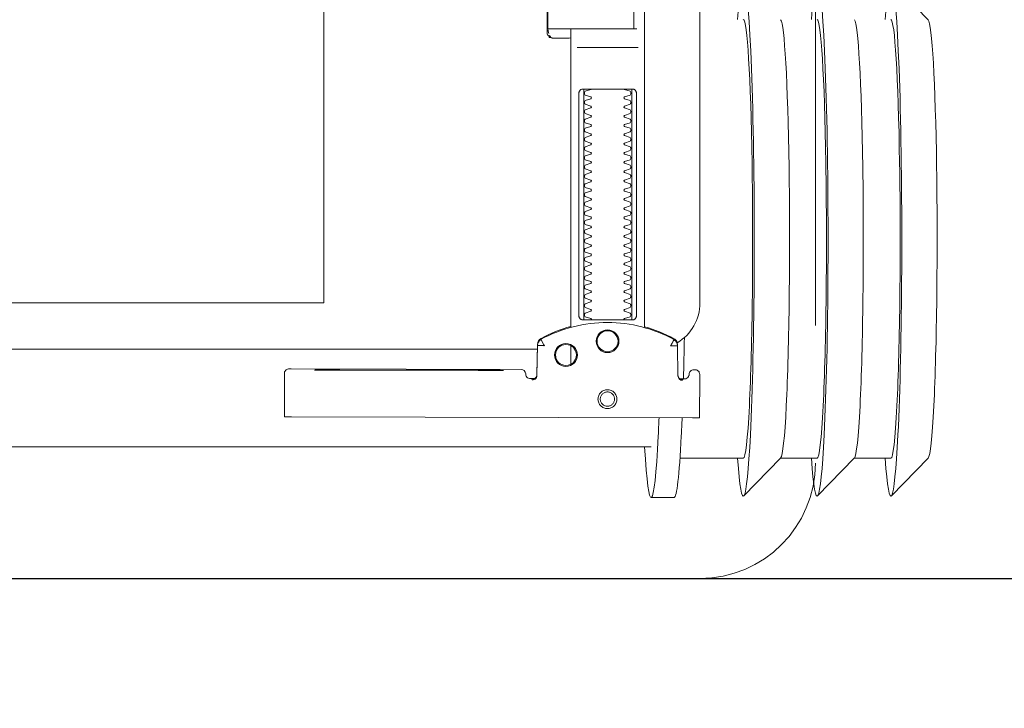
# Model space of a CAD drawing. Header units: millimetres. Extents: x 23192 to 177760, y -399809 to -79279.
# Tile 669 of 830: x 74520 to 74541, y -195416 to -195401. Entities that reach past the tile are written whole.
import ezdxf

# ---------------------------------------------------------------- set-up
doc = ezdxf.new("R2010")
doc.units = ezdxf.units.MM
doc.linetypes.add('CARKOVANA', pattern=[7.5, 5, -2.5])
doc.linetypes.add('HIDDEN2', pattern=[4.7625, 3.175, -1.5875])
doc.layers.get('0').update_dxf_attribs({"lineweight": 0})
for name, color, linetype, lineweight in [('!! 0_ Istn-sciany', 3, 'Continuous', 30), ('!! wymiary osi', 250, 'Continuous', 9), ('Dimension (ISO)', 7, 'Continuous', 25)]:
    doc.layers.add(name, color=color, linetype=linetype, lineweight=lineweight)
doc.layers.add('!! 1_Wyburzenia', color=252, linetype='CARKOVANA', lineweight=13, true_color=0x696969)
doc.layers.add('!! 2_WYBURZENIA DO REMONTU', color=7, linetype='Continuous', lineweight=0, true_color=0x4d4d4d, plot=False)
doc.layers.add('!!_@ wypos sanit nd', color=7, linetype='Continuous', lineweight=0, plot=False)
doc.styles.add('Note Text (ISO)', font='tahoma.ttf')
doc.styles.add('TXT', font='simplex.shx')
doc.dimstyles.new('Default (ISO)', dxfattribs={"dimscale": 5, "dimtxt": 5, "dimasz": 5, "dimexe": 3.175, "dimexo": 0, "dimgap": 0.762, "dimtad": 1, "dimdec": 0, "dimrnd": 1e-08, "dimzin": 0, "dimtxsty": 'Note Text (ISO)', "dimcen": 0.09, "dimdle": 10, "dimclrd": 256, "dimclre": 256, "dimclrt": 256, "dimazin": 0, "dimtfac": 0.70104, "dimtmove": 0, "dimatfit": 3, "dimfxl": 1, "dimtolj": 1, "dimtzin": 0, "dimlwd": -1, "dimlwe": -1, "dimarcsym": 0})
doc.dimstyles.new('DIM50', dxfattribs={"dimscale": 5, "dimtxt": 2.5, "dimasz": 1.5, "dimexe": 0, "dimexo": 0, "dimgap": 0.5, "dimtad": 1, "dimdec": 4, "dimrnd": 0.5, "dimdsep": 46, "dimtxsty": 'TXT', "dimblk1": 'TICK1', "dimblk2": 'TICK1', "dimsah": 1, "dimcen": 0, "dimse1": 1, "dimse2": 1, "dimclrd": 1, "dimclre": 7, "dimclrt": 9, "dimadec": 0, "dimazin": 0, "dimtfac": 1, "dimtdec": 4, "dimtmove": 2, "dimatfit": 3, "dimldrblk": 'TICK1', "dimfxl": 1, "dimtolj": 1, "dimarcsym": 0})

# ---------------------------------------------------------------- blocks, each defined once
blk = doc.blocks.new('A$Cff2eaf8b')
for points in [[(-0.24945, 0.09108), (-0.24147, 0.09927)], [(-0.24136, 0.09113), (-0.23342, 0.09113), (-0.22548, 0.09927)], [(-0.22538, 0.09113), (-0.21743, 0.09113), (-0.2095, 0.09927)], [(-0.18941, 0.09963), (-0.19441, 0.09963)], [(-0.19567, 0.09113), (-0.20939, 0.09113)], [(-0.18941, 0.08863), (-0.04454, 0.08863), (-0.04035, 0.08853), (-0.03617, 0.08824), (-0.032, 0.08775), (-0.02786, 0.08707), (-0.02376, 0.08619), (-0.0197, 0.08513), (-0.0157, 0.08388), (-0.01176, 0.08244), (-0.00789, 0.08082), (-0.0041, 0.07902), (-0.0004, 0.07705), (0.0032, 0.0749), (0.0067, 0.0726), (0.01009, 0.07012), (0.01337, 0.0675)], [(-0.19839, 0.08237), (-0.11148, 0.08219)], [(-0.19594, 0.07411), (-0.19609, 0.07411), (-0.19639, 0.07411), (-0.19593, 0.07402), (-0.19578, 0.07396), (-0.19564, 0.07387), (-0.19551, 0.07376), (-0.1954, 0.07363), (-0.19532, 0.07349), (-0.19526, 0.07333), (-0.19523, 0.07317)], [(-0.16479, 0.06647), (-0.16466, 0.07302), (-0.16465, 0.07318), (-0.16461, 0.07333), (-0.16454, 0.07348), (-0.16445, 0.07361), (-0.16435, 0.07373), (-0.16422, 0.07383), (-0.16409, 0.07391), (-0.16394, 0.07396), (-0.16349, 0.07404), (-0.1638, 0.07405), (-0.16395, 0.07405)], [(-0.172, 0.07079), (-0.172, 0.06674)], [(-0.12195, 0.07209), (-0.15195, 0.07215)], [(-0.15195, 0.07205), (-0.12195, 0.07199)], [(0.16493, 0.0675), (-0.16477, 0.0675)], [(-0.172, 0.06279), (-0.172, -0.00182)], [(-0.1852, 0.06018), (-0.1852, 0.01218)], [(-0.1748, 0.01218), (-0.1748, 0.06018)], [(-0.11847, -0.0325), (-0.11847, 0.0575), (0.11153, 0.0575), (0.11153, -0.0325)], [(-0.17342, 0.00218), (-0.18659, 0.00218)], [(-0.172, 0.00012), (-0.17167, 0.00018), (-0.1682, 0.00018), (-0.1681, 0.00018), (-0.16799, 0.00016), (-0.16789, 0.00007), (-0.16779, 0.00006), (-0.16762, 0.00005), (-0.16752, 0.00005), (-0.16741, 0.00003), (-0.1673, -0.00004), (-0.16725, -0.00018), (-0.16725, -0.00044), (-0.16711, -0.00046), (-0.16701, -0.0005), (-0.16693, -0.00056), (-0.16688, -0.0007), (-0.16688, -0.01094)], [(-0.16829, 0.00017), (-0.16772, 0.00003), (-0.16738, -0.00042)], [(-0.18633, -0.00182), (-0.17526, -0.00182), (-0.17367, -0.00182)], [(-0.16723, -0.00083), (-0.16714, -0.00136), (-0.16713, -0.00163)], [(-0.24945, -0.00383), (-0.24147, -0.01202)]]:
    blk.add_lwpolyline(points)
for points in [[(-0.19989, 0.08236), (-0.19995, 0.07336, 0.009369), (-0.19994, 0.07293), (-0.19992, 0.07276), (-0.19986, 0.07259), (-0.19979, 0.07243), (-0.19968, 0.07229), (-0.19955, 0.07217), (-0.19941, 0.07208), (-0.19924, 0.07201), (-0.19908, 0.07197), (-0.19895, 0.07196), (-0.1988, 0.07196)], [(-0.16413, 0.07389), (-0.16324, 0.07389), (-0.16303, 0.07386), (-0.16283, 0.0738), (-0.16264, 0.07369), (-0.16249, 0.07354), (-0.16237, 0.07337), (-0.16228, 0.07317), (-0.16225, 0.07297, 0.002299), (-0.16224, 0.07285, 0.40455), (-0.16124, 0.07188), (-0.11145, 0.07178), (-0.11127, 0.07178), (-0.11111, 0.07178), (-0.111, 0.07178), (-0.11083, 0.07179), (-0.11065, 0.07183), (-0.11049, 0.0719), (-0.11033, 0.072), (-0.1102, 0.07212), (-0.11009, 0.07227), (-0.11001, 0.07243), (-0.10996, 0.07261), (-0.10995, 0.07279), (-0.10997, 0.08178), (-0.10998, 0.08217)], [(-0.19576, 0.07395), (-0.19665, 0.07395, 0.282591), (-0.19754, 0.0734), (-0.19758, 0.07331), (-0.19761, 0.0732), (-0.19763, 0.07311), (-0.19764, 0.07296, -0.415352), (-0.19865, 0.07196)], [(-0.19623, 0.07426), (-0.19588, 0.0742), (-0.19555, 0.07399), (-0.19533, 0.07367), (-0.19523, 0.07332), (-0.19513, 0.06676), (-0.19513, 0.0667, 0.265347), (-0.19435, 0.06544, 0.125711), (-0.17997, 0.06173, 0.125711), (-0.16558, 0.06538, 0.26954), (-0.1648, 0.06667), (-0.16467, 0.07322), (-0.16464, 0.07344), (-0.16456, 0.07365), (-0.16444, 0.07383), (-0.16428, 0.07399), (-0.1641, 0.0741), (-0.16389, 0.07417), (-0.16368, 0.0742)], [(-0.19513, 0.06651), (-0.19511, 0.06632), (-0.19509, 0.06622), (-0.19506, 0.06612), (-0.19503, 0.06602), (-0.19498, 0.06592), (-0.19493, 0.06582), (-0.19488, 0.06573), (-0.19482, 0.06564), (-0.19475, 0.06556), (-0.19468, 0.06548), (-0.1946, 0.06541), (-0.19452, 0.06535), (-0.19443, 0.06529), (-0.19434, 0.06524), (-0.19358, 0.06483), (-0.19281, 0.06445), (-0.19203, 0.0641), (-0.19125, 0.06376), (-0.19045, 0.06345), (-0.18964, 0.06316), (-0.18882, 0.06289), (-0.188, 0.06265), (-0.188, -0.01362, 0.414214)], [(-0.172, 0.0626), (-0.17117, 0.06284), (-0.17034, 0.0631), (-0.16952, 0.06339), (-0.16872, 0.0637), (-0.16792, 0.06404), (-0.16713, 0.06439), (-0.16635, 0.06477), (-0.16558, 0.06518), (-0.16557, 0.06518, 0.269546), (-0.16479, 0.06647)], [(-0.15993, -0.0325), (-0.17249, -0.0325, 0.405519), (-0.172, -0.032), (-0.172, -0.0313, 0.414214), (-0.1725, -0.0308), (-0.1875, -0.0308, 0.414214), (-0.188, -0.0313), (-0.188, -0.032, 0.405519), (-0.18751, -0.0325), (-0.19, -0.0325, -0.414214), (-0.2, -0.0225), (-0.2, 0.0575, -0.266001), (-0.19506, 0.06612)], [(-0.18353, 0.01118, 0.182836), (-0.18364, 0.01127), (-0.18485, 0.01168, 0.050055), (-0.185, 0.01194), (-0.185, 0.01222, 0.050055), (-0.18485, 0.01248), (-0.18364, 0.01289, 0.719897), (-0.18364, 0.01327), (-0.18485, 0.01368, 0.050055), (-0.185, 0.01394), (-0.185, 0.01422, 0.050055), (-0.18485, 0.01448), (-0.18364, 0.01489, 0.719897), (-0.18364, 0.01527), (-0.18485, 0.01568, 0.050055), (-0.185, 0.01594), (-0.185, 0.01622, 0.050055), (-0.18485, 0.01648), (-0.18364, 0.01689, 0.719897), (-0.18364, 0.01727), (-0.18485, 0.01768, 0.050055), (-0.185, 0.01794), (-0.185, 0.01822, 0.050055), (-0.18485, 0.01848), (-0.18364, 0.01889, 0.719897), (-0.18364, 0.01927), (-0.18485, 0.01968, 0.050055), (-0.185, 0.01994), (-0.185, 0.02022, 0.050055), (-0.18485, 0.02048), (-0.18364, 0.02089, 0.719897), (-0.18364, 0.02127), (-0.18485, 0.02168, 0.050055), (-0.185, 0.02194), (-0.185, 0.02222, 0.050055), (-0.18485, 0.02248), (-0.18364, 0.02289, 0.719897), (-0.18364, 0.02327), (-0.18485, 0.02368, 0.050055), (-0.185, 0.02394), (-0.185, 0.02422, 0.050055), (-0.18485, 0.02448), (-0.18364, 0.02489, 0.719897), (-0.18364, 0.02527), (-0.18485, 0.02568, 0.050055), (-0.185, 0.02594), (-0.185, 0.02622, 0.050055), (-0.18485, 0.02648), (-0.18364, 0.02689, 0.719897), (-0.18364, 0.02727), (-0.18485, 0.02768, 0.050055), (-0.185, 0.02794), (-0.185, 0.02822, 0.050055), (-0.18485, 0.02848), (-0.18364, 0.02889, 0.719897), (-0.18364, 0.02927), (-0.18485, 0.02968, 0.050055), (-0.185, 0.02994), (-0.185, 0.03022, 0.050055), (-0.18485, 0.03048), (-0.18364, 0.03089, 0.719897), (-0.18364, 0.03127), (-0.18485, 0.03168, 0.050055), (-0.185, 0.03194), (-0.185, 0.03222, 0.050055), (-0.18485, 0.03248), (-0.18364, 0.03289, 0.719897), (-0.18364, 0.03327), (-0.18485, 0.03368, 0.050055), (-0.185, 0.03394), (-0.185, 0.03422, 0.050055), (-0.18485, 0.03448), (-0.18364, 0.03489, 0.719897), (-0.18364, 0.03527), (-0.18485, 0.03568, 0.050055), (-0.185, 0.03594), (-0.185, 0.03622, 0.050055), (-0.18485, 0.03648), (-0.18364, 0.03689, 0.719897), (-0.18364, 0.03727), (-0.18485, 0.03768, 0.050055), (-0.185, 0.03794), (-0.185, 0.03822, 0.050055), (-0.18485, 0.03848), (-0.18364, 0.03889, 0.719897), (-0.18364, 0.03927), (-0.18485, 0.03968, 0.050055), (-0.185, 0.03994), (-0.185, 0.04022, 0.050055), (-0.18485, 0.04048), (-0.18364, 0.04089, 0.719897), (-0.18364, 0.04127), (-0.18485, 0.04168, 0.050055), (-0.185, 0.04194), (-0.185, 0.04222, 0.050055), (-0.18485, 0.04248), (-0.18364, 0.04289, 0.719897), (-0.18364, 0.04327), (-0.18485, 0.04368, 0.050055), (-0.185, 0.04394), (-0.185, 0.04422, 0.050055), (-0.18485, 0.04448), (-0.18364, 0.04489, 0.719897), (-0.18364, 0.04527), (-0.18485, 0.04568, 0.050055), (-0.185, 0.04594), (-0.185, 0.04622, 0.050055), (-0.18485, 0.04648), (-0.18364, 0.04689, 0.719897), (-0.18364, 0.04727), (-0.18485, 0.04768, 0.050055), (-0.185, 0.04794), (-0.185, 0.04822, 0.050055), (-0.18485, 0.04848), (-0.18364, 0.04889, 0.719897), (-0.18364, 0.04927), (-0.18485, 0.04968, 0.050055), (-0.185, 0.04994), (-0.185, 0.05022, 0.050055), (-0.18485, 0.05048), (-0.18364, 0.05089, 0.719897), (-0.18364, 0.05127), (-0.18485, 0.05168, 0.050055), (-0.185, 0.05194), (-0.185, 0.05222, 0.050055), (-0.18485, 0.05248), (-0.18364, 0.05289, 0.719897), (-0.18364, 0.05327), (-0.18485, 0.05368, 0.050055), (-0.185, 0.05394), (-0.185, 0.05422, 0.050055), (-0.18485, 0.05448), (-0.18364, 0.05489, 0.719897), (-0.18364, 0.05527), (-0.18485, 0.05568, 0.050055), (-0.185, 0.05594), (-0.185, 0.05622, 0.050055), (-0.18485, 0.05648), (-0.18364, 0.05689, 0.719897), (-0.18364, 0.05727), (-0.18485, 0.05768, 0.050055), (-0.185, 0.05794), (-0.185, 0.05822, 0.050055), (-0.18485, 0.05848), (-0.18364, 0.05889, 0.719897), (-0.18364, 0.05927), (-0.18485, 0.05968, 0.050055), (-0.185, 0.05994), (-0.185, 0.06022, 0.050055), (-0.18485, 0.06048), (-0.18364, 0.06089, 0.474594), (-0.18353, 0.06118)], [(-0.17647, 0.06118, 0.474594), (-0.17636, 0.06089), (-0.17515, 0.06048, 0.050055), (-0.175, 0.06022), (-0.175, 0.05994, 0.050055), (-0.17515, 0.05968), (-0.17636, 0.05927, 0.719897), (-0.17636, 0.05889), (-0.17515, 0.05848, 0.050055), (-0.175, 0.05822), (-0.175, 0.05794, 0.050055), (-0.17515, 0.05768), (-0.17636, 0.05727, 0.719897), (-0.17636, 0.05689), (-0.17515, 0.05648, 0.050055), (-0.175, 0.05622), (-0.175, 0.05594, 0.050055), (-0.17515, 0.05568), (-0.17636, 0.05527, 0.719897), (-0.17636, 0.05489), (-0.17515, 0.05448, 0.050055), (-0.175, 0.05422), (-0.175, 0.05394, 0.050055), (-0.17515, 0.05368), (-0.17636, 0.05327, 0.719897), (-0.17636, 0.05289), (-0.17515, 0.05248, 0.050055), (-0.175, 0.05222), (-0.175, 0.05194, 0.050055), (-0.17515, 0.05168), (-0.17636, 0.05127, 0.719897), (-0.17636, 0.05089), (-0.17515, 0.05048, 0.050055), (-0.175, 0.05022), (-0.175, 0.04994, 0.050055), (-0.17515, 0.04968), (-0.17636, 0.04927, 0.719897), (-0.17636, 0.04889), (-0.17515, 0.04848, 0.050055), (-0.175, 0.04822), (-0.175, 0.04794, 0.050055), (-0.17515, 0.04768), (-0.17636, 0.04727, 0.719897), (-0.17636, 0.04689), (-0.17515, 0.04648, 0.050055), (-0.175, 0.04622), (-0.175, 0.04594, 0.050055), (-0.17515, 0.04568), (-0.17636, 0.04527, 0.719897), (-0.17636, 0.04489), (-0.17515, 0.04448, 0.050055), (-0.175, 0.04422), (-0.175, 0.04394, 0.050055), (-0.17515, 0.04368), (-0.17636, 0.04327, 0.719897), (-0.17636, 0.04289), (-0.17515, 0.04248, 0.050055), (-0.175, 0.04222), (-0.175, 0.04194, 0.050055), (-0.17515, 0.04168), (-0.17636, 0.04127, 0.719897), (-0.17636, 0.04089), (-0.17515, 0.04048, 0.050055), (-0.175, 0.04022), (-0.175, 0.03994, 0.050055), (-0.17515, 0.03968), (-0.17636, 0.03927, 0.719897), (-0.17636, 0.03889), (-0.17515, 0.03848, 0.050055), (-0.175, 0.03822), (-0.175, 0.03794, 0.050055), (-0.17515, 0.03768), (-0.17636, 0.03727, 0.719897), (-0.17636, 0.03689), (-0.17515, 0.03648, 0.050055), (-0.175, 0.03622), (-0.175, 0.03594, 0.050055), (-0.17515, 0.03568), (-0.17636, 0.03527, 0.719897), (-0.17636, 0.03489), (-0.17515, 0.03448, 0.050055), (-0.175, 0.03422), (-0.175, 0.03394, 0.050055), (-0.17515, 0.03368), (-0.17636, 0.03327, 0.719897), (-0.17636, 0.03289), (-0.17515, 0.03248, 0.050055), (-0.175, 0.03222), (-0.175, 0.03194, 0.050055), (-0.17515, 0.03168), (-0.17636, 0.03127, 0.719897), (-0.17636, 0.03089), (-0.17515, 0.03048, 0.050055), (-0.175, 0.03022), (-0.175, 0.02994, 0.050055), (-0.17515, 0.02968), (-0.17636, 0.02927, 0.719897), (-0.17636, 0.02889), (-0.17515, 0.02848, 0.050055), (-0.175, 0.02822), (-0.175, 0.02794, 0.050055), (-0.17515, 0.02768), (-0.17636, 0.02727, 0.719897), (-0.17636, 0.02689), (-0.17515, 0.02648, 0.050055), (-0.175, 0.02622), (-0.175, 0.02594, 0.050055), (-0.17515, 0.02568), (-0.17636, 0.02527, 0.719897), (-0.17636, 0.02489), (-0.17515, 0.02448, 0.050055), (-0.175, 0.02422), (-0.175, 0.02394, 0.050055), (-0.17515, 0.02368), (-0.17636, 0.02327, 0.719897), (-0.17636, 0.02289), (-0.17515, 0.02248, 0.050055), (-0.175, 0.02222), (-0.175, 0.02194, 0.050055), (-0.17515, 0.02168), (-0.17636, 0.02127, 0.719897), (-0.17636, 0.02089), (-0.17515, 0.02048, 0.050055), (-0.175, 0.02022), (-0.175, 0.01994, 0.050055), (-0.17515, 0.01968), (-0.17636, 0.01927, 0.719897), (-0.17636, 0.01889), (-0.17515, 0.01848, 0.050055), (-0.175, 0.01822), (-0.175, 0.01794, 0.050055), (-0.17515, 0.01768), (-0.17636, 0.01727, 0.719897), (-0.17636, 0.01689), (-0.17515, 0.01648, 0.050055), (-0.175, 0.01622), (-0.175, 0.01594, 0.050055), (-0.17515, 0.01568), (-0.17636, 0.01527, 0.719897), (-0.17636, 0.01489), (-0.17515, 0.01448, 0.050055), (-0.175, 0.01422), (-0.175, 0.01394, 0.050055), (-0.17515, 0.01368), (-0.17636, 0.01327, 0.719897), (-0.17636, 0.01289), (-0.17515, 0.01248, 0.050055), (-0.175, 0.01222), (-0.175, 0.01194, 0.050055), (-0.17515, 0.01168), (-0.17636, 0.01127, 0.182836), (-0.17647, 0.01118)], [(-0.1857, -0.00202), (-0.1857, -0.00962), (-0.1857, -0.00202), (-0.18567, -0.00192), (-0.18559, -0.00184), (-0.17696, -0.00182), (-0.16725, -0.00182, -0.414214), (-0.16705, -0.00202), (-0.16705, -0.00962, -0.414214), (-0.16725, -0.00982), (-0.18543, -0.00982), (-0.18553, -0.00978), (-0.1856, -0.00962)]]:
    blk.add_lwpolyline(points, format="xyb")
for points in [[(-0.17994, 0.08038), (-0.17974, 0.08037), (-0.17954, 0.08034), (-0.17935, 0.08029), (-0.17916, 0.08022), (-0.17897, 0.08013), (-0.1788, 0.08003), (-0.17864, 0.07991), (-0.17849, 0.07978), (-0.17836, 0.07963), (-0.17824, 0.07947), (-0.17814, 0.07929), (-0.17805, 0.07911), (-0.17798, 0.07892), (-0.17793, 0.07873), (-0.17791, 0.07853), (-0.1779, 0.07833), (-0.17791, 0.07813), (-0.17794, 0.07793), (-0.17799, 0.07773), (-0.17805, 0.07754), (-0.17814, 0.07736), (-0.17824, 0.07719), (-0.17836, 0.07703), (-0.1785, 0.07688), (-0.17865, 0.07675), (-0.17881, 0.07663), (-0.17898, 0.07652), (-0.17916, 0.07644), (-0.17935, 0.07637), (-0.17955, 0.07632), (-0.17975, 0.07629), (-0.17995, 0.07628), (-0.18015, 0.07629), (-0.18035, 0.07632), (-0.18054, 0.07637), (-0.18073, 0.07644), (-0.18091, 0.07653), (-0.18109, 0.07663), (-0.18125, 0.07675), (-0.18139, 0.07689), (-0.18153, 0.07704), (-0.18165, 0.0772), (-0.18175, 0.07737), (-0.18184, 0.07755), (-0.1819, 0.07774), (-0.18195, 0.07794), (-0.18198, 0.07813), (-0.18199, 0.07834), (-0.18198, 0.07854), (-0.18195, 0.07873), (-0.1819, 0.07893), (-0.18183, 0.07912), (-0.18175, 0.0793), (-0.18164, 0.07947), (-0.18152, 0.07963), (-0.18139, 0.07978), (-0.18124, 0.07992), (-0.18108, 0.08004), (-0.18091, 0.08014), (-0.18072, 0.08022), (-0.18053, 0.08029), (-0.18034, 0.08034), (-0.18014, 0.08037)], [(-0.17994, 0.07987), (-0.17979, 0.07987), (-0.17964, 0.07984), (-0.17949, 0.07981), (-0.17935, 0.07976), (-0.17921, 0.07969), (-0.17908, 0.07961), (-0.17896, 0.07952), (-0.17885, 0.07942), (-0.17874, 0.07931), (-0.17865, 0.07918), (-0.17858, 0.07905), (-0.17851, 0.07892), (-0.17846, 0.07877), (-0.17842, 0.07862), (-0.1784, 0.07847), (-0.17839, 0.07832), (-0.1784, 0.07817), (-0.17842, 0.07802), (-0.17846, 0.07787), (-0.17851, 0.07773), (-0.17858, 0.07759), (-0.17866, 0.07746), (-0.17875, 0.07734), (-0.17885, 0.07723), (-0.17896, 0.07712), (-0.17909, 0.07703), (-0.17922, 0.07696), (-0.17935, 0.07689), (-0.1795, 0.07684), (-0.17964, 0.0768), (-0.1798, 0.07678), (-0.17995, 0.07677), (-0.1801, 0.07678), (-0.18025, 0.07681), (-0.1804, 0.07684), (-0.18054, 0.07689), (-0.18068, 0.07696), (-0.18081, 0.07704), (-0.18093, 0.07713), (-0.18104, 0.07723), (-0.18114, 0.07734), (-0.18123, 0.07747), (-0.18131, 0.0776), (-0.18138, 0.07773), (-0.18143, 0.07788), (-0.18146, 0.07803), (-0.18149, 0.07818), (-0.18149, 0.07833), (-0.18149, 0.07848), (-0.18146, 0.07863), (-0.18143, 0.07878), (-0.18137, 0.07892), (-0.18131, 0.07906), (-0.18123, 0.07919), (-0.18114, 0.07931), (-0.18104, 0.07942), (-0.18092, 0.07952), (-0.1808, 0.07962), (-0.18067, 0.07969), (-0.18053, 0.07976), (-0.18039, 0.07981), (-0.18024, 0.07985), (-0.18009, 0.07987)], [(-0.17471, 0.06118), (-0.17462, 0.06118), (-0.17454, 0.06117), (-0.17445, 0.06115), (-0.17437, 0.06113), (-0.17428, 0.06109), (-0.1742, 0.06105), (-0.17413, 0.061), (-0.17406, 0.06095), (-0.174, 0.06088), (-0.17394, 0.06081), (-0.17389, 0.06072), (-0.17384, 0.06062), (-0.17381, 0.06052), (-0.17378, 0.06041), (-0.17376, 0.06029), (-0.17376, 0.06018), (-0.17376, 0.01218), (-0.17376, 0.01206), (-0.17378, 0.01195), (-0.17381, 0.01184), (-0.17384, 0.01173), (-0.17389, 0.01164), (-0.17394, 0.01155), (-0.174, 0.01148), (-0.17406, 0.01141), (-0.17413, 0.01135), (-0.1742, 0.01131), (-0.17428, 0.01126), (-0.17437, 0.01123), (-0.17445, 0.01121), (-0.17454, 0.01119), (-0.17462, 0.01118), (-0.17471, 0.01118), (-0.18529, 0.01118), (-0.18538, 0.01118), (-0.18547, 0.01119), (-0.18555, 0.01121), (-0.18564, 0.01123), (-0.18572, 0.01126), (-0.1858, 0.01131), (-0.18587, 0.01135), (-0.18594, 0.01141), (-0.18601, 0.01148), (-0.18606, 0.01155), (-0.18612, 0.01164), (-0.18616, 0.01173), (-0.1862, 0.01184), (-0.18623, 0.01195), (-0.18624, 0.01206), (-0.18625, 0.01218), (-0.18625, 0.06018), (-0.18624, 0.06029), (-0.18623, 0.06041), (-0.1862, 0.06052), (-0.18616, 0.06062), (-0.18612, 0.06072), (-0.18606, 0.06081), (-0.18601, 0.06088), (-0.18594, 0.06095), (-0.18587, 0.061), (-0.1858, 0.06105), (-0.18572, 0.06109), (-0.18564, 0.06113), (-0.18555, 0.06115), (-0.18547, 0.06117), (-0.18538, 0.06118), (-0.18529, 0.06118)]]:
    blk.add_lwpolyline(points, close=True)
for points in [[(-0.19436, 0.06548), (-0.19435, 0.06548), (-0.19435, 0.06548), (-0.19435, 0.06548), (-0.19435, 0.06548), (-0.19435, 0.06548), (-0.19435, 0.06548), (-0.19435, 0.06548), (-0.19435, 0.06548), (-0.19435, 0.06548), (-0.19435, 0.06548), (-0.19435, 0.06548), (-0.19435, 0.06548), (-0.19435, 0.06548), (-0.19435, 0.06548), (-0.19435, 0.06548), (-0.19435, 0.06548), (-0.19435, 0.06548), (-0.19435, 0.06548), (-0.19435, 0.06549), (-0.19435, 0.06549), (-0.19435, 0.06549), (-0.19435, 0.06549), (-0.19435, 0.06549), (-0.19435, 0.06549), (-0.19435, 0.0655), (-0.19435, 0.0655), (-0.19434, 0.0655), (-0.19434, 0.06551), (-0.19434, 0.06551), (-0.19434, 0.06552), (-0.19433, 0.06552), (-0.19433, 0.06553), (-0.19433, 0.06553), (-0.19433, 0.06554), (-0.19432, 0.06554), (-0.19432, 0.06555), (-0.19432, 0.06555), (-0.19432, 0.06556), (-0.19431, 0.06556), (-0.19431, 0.06557), (-0.19431, 0.06558), (-0.1943, 0.06558), (-0.1943, 0.06559), (-0.19429, 0.0656), (-0.19429, 0.06561), (-0.19429, 0.06561), (-0.19428, 0.06562), (-0.19428, 0.06563), (-0.19427, 0.06564), (-0.19427, 0.06565), (-0.19426, 0.06566), (-0.19426, 0.06566), (-0.19425, 0.06567), (-0.19425, 0.06568), (-0.19424, 0.06569), (-0.19424, 0.0657), (-0.19423, 0.06571), (-0.19423, 0.06572), (-0.19422, 0.06573), (-0.19422, 0.06574), (-0.19421, 0.06575), (-0.1942, 0.06576), (-0.1942, 0.06578), (-0.19419, 0.06579), (-0.19419, 0.0658), (-0.19418, 0.06581), (-0.19417, 0.06582), (-0.19417, 0.06583), (-0.19416, 0.06585), (-0.19415, 0.06586), (-0.19414, 0.06588), (-0.19413, 0.06591), (-0.19411, 0.06594), (-0.1941, 0.06596), (-0.19408, 0.06599), (-0.19407, 0.06602), (-0.19405, 0.06605), (-0.19395, 0.06623), (-0.19393, 0.06626), (-0.1939, 0.06633), (-0.19388, 0.06636), (-0.19386, 0.0664), (-0.19384, 0.06643), (-0.19382, 0.06646), (-0.1938, 0.0665), (-0.19378, 0.06653), (-0.19377, 0.06657), (-0.19376, 0.06659), (-0.19375, 0.0666), (-0.19375, 0.0666), (-0.19374, 0.06662), (-0.19373, 0.06663), (-0.19372, 0.06664), (-0.19372, 0.06665), (-0.19371, 0.06666), (-0.19371, 0.06667), (-0.19371, 0.06667), (-0.1937, 0.06668), (-0.1937, 0.06668), (-0.1937, 0.06668), (-0.1937, 0.06669), (-0.1937, 0.06669), (-0.1937, 0.0667), (-0.19369, 0.06671), (-0.19369, 0.06671), (-0.19369, 0.06672), (-0.19368, 0.06672), (-0.19368, 0.06672), (-0.19368, 0.06673), (-0.19367, 0.06673), (-0.19367, 0.06674), (-0.19367, 0.06674), (-0.19366, 0.06674), (-0.19365, 0.06675), (-0.19365, 0.06675), (-0.19364, 0.06676), (-0.19364, 0.06676), (-0.19364, 0.06676), (-0.19364, 0.06677), (-0.19363, 0.06677), (-0.19363, 0.06678), (-0.19363, 0.06678), (-0.19363, 0.06678), (-0.19363, 0.06679), (-0.19363, 0.06679), (-0.19363, 0.0668), (-0.19363, 0.0668), (-0.19363, 0.06681), (-0.19364, 0.06681), (-0.19364, 0.06681), (-0.19364, 0.06682), (-0.19364, 0.06682), (-0.19364, 0.06682), (-0.19365, 0.06682), (-0.19365, 0.06682), (-0.19365, 0.06682), (-0.19365, 0.06682), (-0.19365, 0.06682), (-0.19366, 0.06682), (-0.19366, 0.06682), (-0.19366, 0.06682), (-0.19366, 0.06682), (-0.19366, 0.06682), (-0.19367, 0.06682), (-0.19367, 0.06682), (-0.19367, 0.06682), (-0.19367, 0.06682), (-0.19367, 0.06682), (-0.19368, 0.06682), (-0.19368, 0.06682), (-0.19369, 0.06682), (-0.19369, 0.06682), (-0.19369, 0.06681), (-0.1937, 0.06681), (-0.1937, 0.06681), (-0.19371, 0.06681), (-0.19371, 0.06681), (-0.19371, 0.06681), (-0.19371, 0.06681), (-0.19372, 0.0668), (-0.19372, 0.0668), (-0.19373, 0.0668), (-0.19373, 0.0668), (-0.19374, 0.0668), (-0.19374, 0.0668), (-0.19374, 0.0668), (-0.19375, 0.0668), (-0.19375, 0.06681), (-0.19376, 0.06681), (-0.19376, 0.06681), (-0.19377, 0.06681), (-0.19377, 0.06681), (-0.19377, 0.06681), (-0.19377, 0.06681), (-0.19378, 0.06681), (-0.19378, 0.06681), (-0.19378, 0.06681), (-0.19378, 0.06681), (-0.19379, 0.06681), (-0.19379, 0.06681), (-0.19379, 0.06681), (-0.19379, 0.06681), (-0.1938, 0.06681), (-0.1938, 0.06681), (-0.19381, 0.06681), (-0.19381, 0.06681), (-0.19382, 0.06681), (-0.19383, 0.06681), (-0.19383, 0.06681), (-0.19384, 0.06681), (-0.19385, 0.06681), (-0.19385, 0.06681), (-0.19386, 0.06681), (-0.19387, 0.06681), (-0.19388, 0.06681), (-0.19389, 0.06681), (-0.19389, 0.0668), (-0.1939, 0.0668), (-0.19391, 0.0668), (-0.19392, 0.0668), (-0.19397, 0.0668), (-0.19398, 0.0668), (-0.19399, 0.0668), (-0.194, 0.0668), (-0.19401, 0.0668), (-0.19402, 0.0668), (-0.19403, 0.0668), (-0.19405, 0.0668), (-0.19406, 0.0668), (-0.19407, 0.0668), (-0.19408, 0.0668), (-0.19409, 0.0668), (-0.1941, 0.0668), (-0.19412, 0.0668), (-0.19417, 0.0668), (-0.19419, 0.0668), (-0.19421, 0.0668), (-0.19424, 0.0668), (-0.19426, 0.0668), (-0.19429, 0.0668), (-0.19431, 0.0668), (-0.19433, 0.0668), (-0.19436, 0.0668), (-0.19438, 0.06679), (-0.19455, 0.06679), (-0.19457, 0.06679), (-0.19459, 0.06679), (-0.19461, 0.06679), (-0.19463, 0.06679), (-0.19464, 0.06679), (-0.19465, 0.06679), (-0.19466, 0.06679), (-0.19467, 0.06679), (-0.19468, 0.06679), (-0.19469, 0.06679), (-0.1947, 0.06679), (-0.19471, 0.06679), (-0.19472, 0.06679), (-0.19473, 0.06679), (-0.19474, 0.06679), (-0.19474, 0.06679), (-0.19475, 0.06679), (-0.19476, 0.06679), (-0.19477, 0.06679), (-0.19478, 0.06679), (-0.19479, 0.06679), (-0.1948, 0.06679), (-0.1948, 0.06679), (-0.19481, 0.06679), (-0.19482, 0.06678), (-0.19483, 0.06678), (-0.19484, 0.06678), (-0.19484, 0.06678), (-0.19485, 0.06678), (-0.19486, 0.06678), (-0.19487, 0.06678), (-0.19487, 0.06678), (-0.19488, 0.06678), (-0.19489, 0.06678), (-0.1949, 0.06678), (-0.1949, 0.06678), (-0.19491, 0.06678), (-0.19492, 0.06678), (-0.19492, 0.06678), (-0.19493, 0.06678), (-0.19494, 0.06678), (-0.19494, 0.06678), (-0.19495, 0.06678), (-0.19496, 0.06678), (-0.19496, 0.06678), (-0.19497, 0.06678), (-0.19499, 0.06678), (-0.19499, 0.06678), (-0.195, 0.06678), (-0.195, 0.06678), (-0.19501, 0.06678), (-0.19501, 0.06678), (-0.19502, 0.06678), (-0.19502, 0.06678), (-0.19503, 0.06678), (-0.19503, 0.06678), (-0.19504, 0.06678), (-0.19504, 0.06678), (-0.19505, 0.06678), (-0.19505, 0.06678), (-0.19505, 0.06678), (-0.19506, 0.06678), (-0.19506, 0.06678), (-0.19507, 0.06678), (-0.19507, 0.06678), (-0.19507, 0.06678), (-0.19508, 0.06678), (-0.19508, 0.06678), (-0.19508, 0.06678), (-0.19509, 0.06678), (-0.19509, 0.06678), (-0.19509, 0.06678), (-0.1951, 0.06678), (-0.1951, 0.06678), (-0.1951, 0.06678), (-0.19511, 0.06678), (-0.19511, 0.06678), (-0.19511, 0.06678), (-0.19511, 0.06678), (-0.19511, 0.06678), (-0.19512, 0.06678), (-0.19512, 0.06678), (-0.19512, 0.06678), (-0.19512, 0.06678), (-0.19512, 0.06678), (-0.19512, 0.06678), (-0.19513, 0.06678), (-0.19513, 0.06677), (-0.19513, 0.06677), (-0.19513, 0.06677), (-0.19513, 0.06677), (-0.19513, 0.06677), (-0.19513, 0.06677), (-0.19513, 0.06677), (-0.19513, 0.06677), (-0.19513, 0.06677), (-0.19513, 0.06677), (-0.19513, 0.06677), (-0.19513, 0.06677), (-0.19513, 0.06677), (-0.19513, 0.06677), (-0.19513, 0.06677), (-0.19513, 0.06678), (-0.19513, 0.06678), (-0.19513, 0.06678), (-0.19513, 0.06678), (-0.19513, 0.06678), (-0.19513, 0.06678), (-0.19513, 0.06678), (-0.19513, 0.06678), (-0.19513, 0.06678), (-0.19513, 0.06678), (-0.19513, 0.06678), (-0.19513, 0.06678), (-0.19513, 0.06678), (-0.19513, 0.06678), (-0.19513, 0.06678), (-0.19513, 0.06677), (-0.19513, 0.06677, 0.269547)], [(-0.1648, 0.06671), (-0.16481, 0.06671), (-0.16485, 0.06672), (-0.16497, 0.06672), (-0.16603, 0.06675), (-0.16612, 0.06675), (-0.16616, 0.06675), (-0.1662, 0.06675), (-0.16623, 0.06676), (-0.16627, 0.06677), (-0.1663, 0.06675), (-0.1663, 0.06672), (-0.16628, 0.0667), (-0.16625, 0.06667), (-0.16623, 0.06663), (-0.16622, 0.0666), (-0.1662, 0.06657), (-0.16561, 0.06549), (-0.1656, 0.06545), (-0.16558, 0.06542, 0.269546)]]:
    blk.add_lwpolyline(points, format="xyb", close=True)
for centre, radius in [((-0.17096, 0.06877), 0.00247), ((-0.17096, 0.06877), 0.00227), ((-0.17997, 0.06579), 0.00247), ((-0.17997, 0.06579), 0.00227)]:
    blk.add_circle(centre, radius)
for centre, major_axis, ratio, start_param, end_param in [((-0.24136, 0.04363), (0, 0.0557), 0.04256, 5.733752, 6.988802), ((-0.22538, 0.04363), (0, 0.0557), 0.04256, 5.733752, 6.988802), ((-0.20939, 0.04363), (0, 0.0557), 0.04256, 5.733752, 6.988802), ((-0.18941, 0.04363), (0, 0.056), 0.04256, 5.645661, 6.988802), ((-0.19441, 0.04363), (0, 0.056), 0.04256, 0, 0.705617), ((-0.24936, 0.04363), (0, 0.0475), 0.04256, 0.043665, 0.705617), ((-0.24136, 0.04363), (0, 0.0475), 0.04256, 0, 0.705617), ((-0.23337, 0.04363), (0, 0.0475), 0.04256, 0.043665, 0.705617), ((-0.22538, 0.04363), (0, 0.0475), 0.04256, 0, 0.705617), ((-0.21739, 0.04363), (0, 0.0475), 0.04256, 0.043665, 0.705617), ((-0.20939, 0.04363), (0, 0.0475), 0.04256, 0, 0.705617), ((-0.24136, 0.04363), (0, 0.0557), 0.04256, 0.705617, 3.691026), ((-0.22538, 0.04363), (0, 0.0557), 0.04256, 0.705617, 3.691026), ((-0.20939, 0.04363), (0, 0.0557), 0.04256, 0.705617, 3.691026), ((-0.19441, 0.04363), (0, 0.056), 0.04256, 0.705617, 0.806963), ((-0.18941, 0.04363), (0, 0.056), 0.04256, 0.705617, 0.807212), ((-0.19839, 0.08235), (-0.0015, 0), 0.008726, 4.712674, 6.283151), ((-0.11148, 0.08218), (-0.0015, 0), 0.008726, 3.141878, 4.712682), ((-0.24936, 0.04363), (0, 0.0475), 0.04256, 0.705617, 3.097928), ((-0.24136, 0.04363), (0, 0.0475), 0.04256, 0.705617, 3.141593), ((-0.23337, 0.04363), (0, 0.0475), 0.04256, 0.705617, 3.097928), ((-0.22538, 0.04363), (0, 0.0475), 0.04256, 0.705617, 3.141593), ((-0.21739, 0.04363), (0, 0.0475), 0.04256, 0.705617, 3.097928), ((-0.20939, 0.04363), (0, 0.0475), 0.04256, 0.705617, 3.141593), ((-0.19664, 0.07495), (-0.000002, -0.001), 0.000289, 6.274459, 6.283185), ((-0.19441, 0.04363), (0, 0.056), 0.04256, 0.998527, 1.179108), ((-0.16324, 0.07489), (-0.000002, -0.001), 0.000289, 6.274459, 6.283185), ((-0.19879, 0.07296), (-0.000011, -0.001), 0.706875, 0, 0.012337), ((-0.19844, 0.07196), (-0.000501, 0.000001), 0.008726, 0.786107, 1.14947), ((-0.19864, 0.07296), (-0.000006, -0.001), 0.408573, 0, 0.00956), ((-0.15195, 0.0721), (0.0055, -0.00001), 0.008726, 1.571085, 4.712678), ((-0.12195, 0.07204), (0.0055, -0.00001), 0.008726, 4.712678, 7.854271), ((-0.19463, 0.06658), (-0.0005, -0.000008), 0.017454, 0, 0.000137), ((-0.1653, 0.06668), (0.0005, -0.00001), 0.000006, 6.282744, 6.283185), ((-0.1852, 0.06018), (0, 0.001), 0.000289, 4.712389, 6.283185), ((-0.1748, 0.06018), (0, -0.001), 0.000289, 1.570796, 3.141593), ((-0.1852, 0.01218), (0, -0.001), 0.000289, 0, 1.570796), ((-0.1748, 0.01218), (0, -0.001), 0.000289, 0, 1.570796), ((-0.16763, -0.00015), (0.000004, 0.0002), 0.133184, 0.00502, 0.005026), ((-0.16723, -0.00065), (0.000013, 0.0002), 0.223, 0.006306, 0.006351)]:
    blk.add_ellipse(centre, major_axis=major_axis, ratio=ratio, start_param=start_param, end_param=end_param)
blk = doc.blocks.new('*D1419')
at = {"layer": 'DEFPOINTS', "color": 0, "transparency": 16777216}
for p in [(-689.76, 120.19), (510.24, 120.19), (510.24, 18.75)]:
    blk.add_point(p, dxfattribs=at)
at = {"layer": 'Dimension (ISO)', "transparency": 16777216}
for p, q in [((-689.76, 120.19), (-689.76, 2.88)), ((510.24, 120.19), (510.24, 2.88)), ((-664.76, 18.75), (485.24, 18.75))]:
    blk.add_line(p, q, dxfattribs=at)
for points in [[(-664.76, 22.92), (-664.76, 14.58), (-689.76, 18.75)], [(485.24, 22.92), (485.24, 14.58), (510.24, 18.75)]]:
    blk.add_solid(points, dxfattribs=at)
at = {"layer": 'Dimension (ISO)', "lineweight": 9, "transparency": 16777216, "insert": (-160.63, 48.6), "char_height": 25, "attachment_point": 1, "style": 'Note Text (ISO)'}
blk.add_mtext('\\A1;1200', dxfattribs=at)
blk = doc.blocks.new('TICK1')
at = {"color": 0}
for p, q in [((0, -1.4), (0, 1.4)), ((0, 0), (-1, 0))]:
    blk.add_line(p, q, dxfattribs=at)
at = {"color": 2}
blk.add_line((-1, -1), (1, 1), dxfattribs=at)
blk = doc.blocks.new('*D4223')
at = {"layer": '!! wymiary osi', "color": 1, "lineweight": -2, "transparency": 16777216}
blk.add_line((74736.923, -195393.519), (74451.923, -195393.519), dxfattribs=at)
at = {"layer": 'DEFPOINTS', "color": 0, "transparency": 16777216}
for p in [(74444.423, -195393.519), (74744.423, -195403.588), (74444.423, -195413.588)]:
    blk.add_point(p, dxfattribs=at)
at = {"layer": '!! wymiary osi', "color": 1, "lineweight": -2, "transparency": 16777216, "xscale": 7.5, "yscale": 7.5, "zscale": 7.5, "rotation": 180}
blk.add_blockref('TICK1', (74444.423, -195393.519), dxfattribs=at)
at = {"layer": '!! wymiary osi', "color": 1, "lineweight": -2, "transparency": 16777216, "xscale": 7.5, "yscale": 7.5, "zscale": 7.5}
blk.add_blockref('TICK1', (74744.423, -195393.519), dxfattribs=at)
at = {"layer": '!! wymiary osi', "color": 9, "transparency": 16777216, "insert": (74594.423, -195384.769), "char_height": 12.5, "attachment_point": 5, "style": 'TXT'}
blk.add_mtext('\\A1;300', dxfattribs=at)
blk = doc.blocks.new('*D4225')
at = {"layer": '!! wymiary osi', "color": 1, "lineweight": -2, "transparency": 16777216}
for p, q in [((74480.307, -195406.088), (74480.307, -195398.588)), ((74480.307, -195413.588), (74480.307, -195425.588)), ((74480.307, -195433.088), (74480.307, -195440.588))]:
    blk.add_line(p, q, dxfattribs=at)
at = {"layer": 'DEFPOINTS', "color": 0, "transparency": 16777216}
for p in [(74444.423, -195413.588), (74480.307, -195425.588), (74554.423, -195425.588)]:
    blk.add_point(p, dxfattribs=at)
at = {"layer": '!! wymiary osi', "color": 1, "lineweight": -2, "transparency": 16777216, "xscale": 7.5, "yscale": 7.5, "zscale": 7.5}
for p, rotation in [((74480.307, -195413.588), 270), ((74480.307, -195425.588), 90)]:
    blk.add_blockref('TICK1', p, dxfattribs=dict(at, rotation=rotation))
at = {"layer": '!! wymiary osi', "color": 9, "transparency": 16777216, "insert": (74470.307, -195419.588), "char_height": 12.5, "attachment_point": 5, "rotation": 270, "style": 'TXT'}
blk.add_mtext('\\A1;12', dxfattribs=at)
blk = doc.blocks.new('A$C11ef928a')
at = {"layer": 'Dimension (ISO)', "lineweight": 9}
dim = blk.add_linear_dim(base=(510.24, 18.75), p1=(-689.76, 120.19), p2=(510.24, 120.19), angle=180, dimstyle='Default (ISO)', override={"dimdec": 0, "dimlfac": 1, "dimtp": 0, "dimtm": 0, "dimtdec": 2, "dimtofl": 0, "dimatfit": 1}, dxfattribs=at)
dim.commit()
dim.dimension.update_dxf_attribs({"geometry": '*D1419', "text_midpoint": (-125.68, 18.75), "dimtype": 128})

msp = doc.modelspace()

# ---------------------------------------------------------------- linework, layer by layer
at = {"layer": '!! 0_ Istn-sciany'}
msp.add_lwpolyline([(74470.42327, -195413.5883), (74554.42327, -195413.5883)], dxfattribs=at)
at = {"layer": '!! 1_Wyburzenia', "linetype": 'HIDDEN2', "ltscale": 3}
msp.add_line((74534.42327, -195413.5883), (74494.42327, -195413.5883), dxfattribs=at)
at = {"layer": '!! 2_WYBURZENIA DO REMONTU', "linetype": 'HIDDEN2', "ltscale": 3}
msp.add_line((74536.92327, -195398.5883), (74536.92327, -195411.0883), dxfattribs=at)
msp.add_arc((74534.42327, -195411.0883), 2.5, 270, 0, dxfattribs=at)

# ---------------------------------------------------------------- block references
at = {"layer": '!!_@ wypos sanit nd', "xscale": 100, "yscale": 100, "zscale": 100, "rotation": 180}
msp.add_blockref('A$Cff2eaf8b', (74514.4231, -195401.87226), dxfattribs=at)
at = {"xscale": -0.1, "yscale": 0.1, "zscale": 0.1, "rotation": 90}
msp.add_blockref('A$C11ef928a', (82225.12684, -195364.3052), dxfattribs=at)

# ---------------------------------------------------------------- dimensions: what is measured, and where the dimension line sits
at = {"layer": '!! wymiary osi'}
dim = msp.add_linear_dim(base=(74444.42327, -195393.51908), p1=(74744.42327, -195403.5883), p2=(74444.42327, -195413.5883), dimstyle='DIM50', dxfattribs=at)
dim.commit()
dim.dimension.update_dxf_attribs({"geometry": '*D4223', "text_midpoint": (74594.42327, -195384.76908)})
dim = msp.add_linear_dim(base=(74480.30706, -195425.5883), p1=(74444.42327, -195413.5883), p2=(74554.42327, -195425.5883), angle=270, dimstyle='DIM50', dxfattribs=at)
dim.commit()
dim.dimension.update_dxf_attribs({"geometry": '*D4225', "text_midpoint": (74470.30706, -195419.5883)})

doc.saveas('drawing.dxf')
